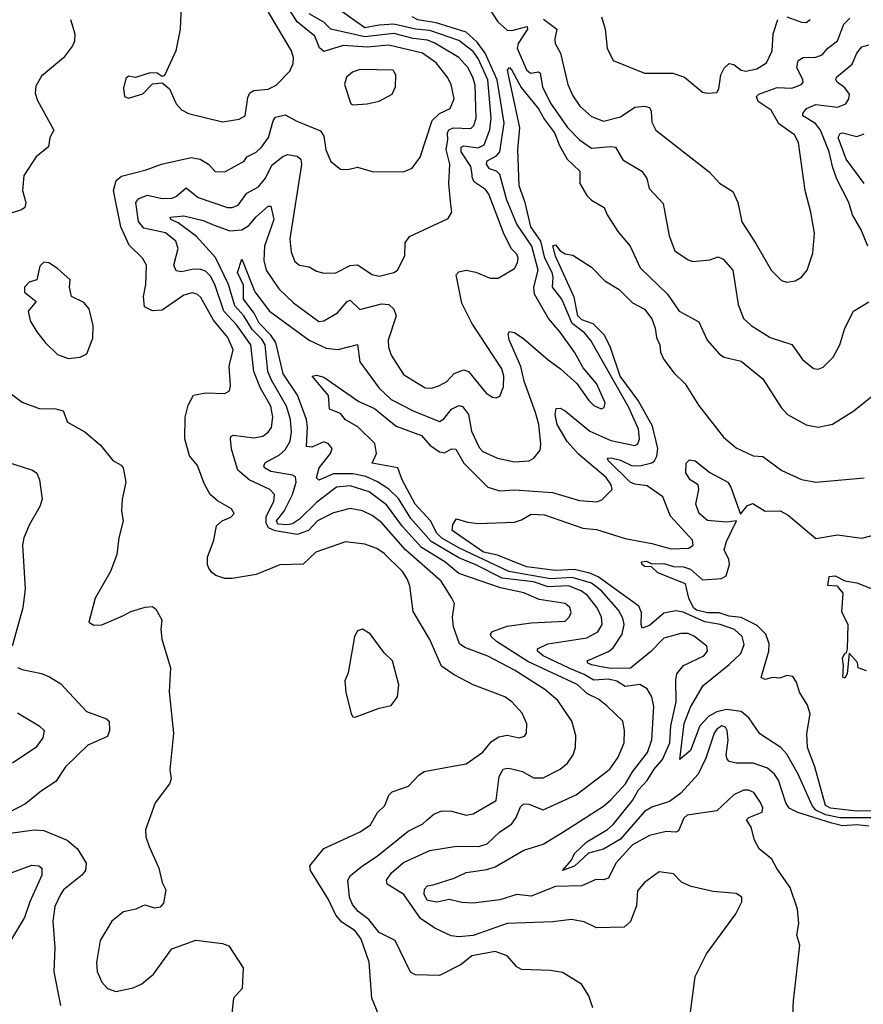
# Model space of a CAD drawing. Extents: x 1552294 to 1694791, y 811929 to 917222.
# Tile 353 of 643: x 1620335 to 1623831, y 898050 to 902134. Entities that reach past the tile are written whole.
import ezdxf

# ---------------------------------------------------------------- set-up
doc = ezdxf.new("R2010")
doc.units = 0

msp = doc.modelspace()

# ---------------------------------------------------------------- linework, layer by layer
at = {"layer": '0CON10XD'}
for points in [[(1621004.2, 902195), (1620999.2, 902095), (1620982, 902005), (1620935, 901902.5), (1620925, 901897.5), (1620905, 901912.5), (1620875, 901913.3), (1620815, 901893.3), (1620785, 901900), (1620775, 901890), (1620765, 901850), (1620768.8, 901815), (1620785, 901808), (1620845, 901826.7), (1620885, 901867.5), (1620925, 901872.5), (1620955, 901846.7), (1620982.9, 901785), (1621005, 901759.2), (1621035, 901744.3), (1621175, 901710.8), (1621245, 901720.9), (1621269.4, 901735), (1621279.6, 901810.4), (1621289.2, 901830.8), (1621305, 901840.5), (1621365, 901845.3), (1621398, 901862), (1621455, 901920), (1621468.2, 901951.8), (1621469.6, 901975), (1621461.1, 902005), (1621365.4, 902165)], [(1622275, 902188.5), (1622316.7, 902125), (1622355, 902090.6), (1622375, 902088.4), (1622438.1, 902105), (1622439.6, 902095), (1622401.4, 902035), (1622396.1, 902015), (1622435, 901925.3), (1622452.2, 901912.2), (1622485, 901917.4), (1622492.4, 901912.4), (1622501.8, 901855), (1622535, 901788), (1622605, 901687.3), (1622655.4, 901635), (1622705, 901600.3), (1622785, 901608.2), (1622804.6, 901604.6), (1622835, 901553.1)], [(1621823.6, 898005), (1621793.8, 898075), (1621783.3, 898225), (1621750.1, 898320.1), (1621724.6, 898355), (1621670.3, 898390.3), (1621645, 898420), (1621615, 898484.5), (1621540.6, 898605), (1621537.1, 898625), (1621595, 898696.7), (1621746, 898765), (1621788.6, 898795), (1621818.2, 898845), (1621848.8, 898875), (1621865, 898918), (1621878.2, 898931.8), (1621945.8, 898955), (1621989.1, 899000.9), (1622011.2, 899015), (1622114.6, 899035.4), (1622185, 899047.1), (1622255, 899095.7), (1622290, 899140), (1622321, 899159), (1622355, 899166), (1622405, 899155.6), (1622427.5, 899162.5), (1622435.8, 899175), (1622437.1, 899212.9), (1622417, 899257), (1622374.3, 899305), (1622345, 899325.5), (1622215, 899375.6), (1622135, 899416.7), (1622082.8, 899452.8), (1622035, 899562.9), (1621965, 899678.8), (1621951.8, 899785), (1621940.8, 899815), (1621922, 899845), (1621845, 899920.4), (1621815, 899940), (1621765, 899958.8), (1621685, 899968.2), (1621562.5, 899925), (1621510, 899875), (1621413, 899873), (1621315, 899833.3), (1621215, 899816.2), (1621185, 899816.2), (1621148.3, 899828.3), (1621130.7, 899840.7), (1621119.3, 899859.3), (1621113.3, 899873.3), (1621113.3, 899905), (1621140, 899975), (1621150, 900035), (1621173.3, 900055), (1621209.7, 900070.3), (1621223.8, 900085), (1621212, 900105), (1621155, 900138.6), (1621124.4, 900165), (1621099.8, 900209.8), (1621071.9, 900285), (1621038.6, 900325), (1621019.4, 900395), (1621020.9, 900485), (1621033.3, 900535), (1621055, 900577.1), (1621106.8, 900586.8), (1621185, 900583.3), (1621204, 900595), (1621208.1, 900615), (1621202.7, 900697.3), (1621219, 900765), (1621197.7, 900815), (1621138.2, 900888.2), (1621085, 900981.5), (1621070, 900995), (1621049.1, 901000.9), (1621015, 900990.9), (1620925, 900929.3), (1620885, 900926.6), (1620852.5, 900942.5), (1620847.4, 900985), (1620858.1, 901035), (1620860, 901115), (1620844.2, 901145), (1620788.6, 901198.6), (1620754.2, 901275), (1620723.7, 901425), (1620735, 901466.5), (1620756, 901485), (1620858.8, 901511.2), (1620922.5, 901535), (1621045, 901561.8), (1621082, 901555), (1621117.5, 901535), (1621145, 901503.8), (1621185, 901502.5), (1621265, 901547.5), (1621276, 901565), (1621315, 901584.7), (1621337.6, 901605), (1621365.7, 901645), (1621385, 901714.4), (1621395, 901729.1), (1621435, 901739.1), (1621483.3, 901713.3), (1621582.1, 901672.1), (1621595, 901650.8), (1621603.5, 901593.5), (1621625, 901546.2), (1621664.4, 901514.4), (1621695, 901511.9), (1621735, 901521.9), (1621795, 901504.5), (1621925, 901502.2), (1621961.8, 901518.2), (1621995, 901564), (1622044.1, 901715.9), (1622075, 901744.6), (1622119.4, 901765), (1622135.4, 901805), (1622123.2, 901865), (1622106.3, 901896.3), (1622061.6, 901955), (1622004.9, 901994.9), (1621865, 902028.2), (1621775, 902019.4), (1621675, 902027.2), (1621595, 902002.2), (1621577.1, 902017.1), (1621558, 902065), (1621485.3, 902125.3), (1621452.8, 902175)], [(1622694.4, 898085), (1622663, 898133), (1622585, 898181.4), (1622535, 898190), (1622415, 898194.5), (1622395, 898205.6), (1622355, 898251.4), (1622305, 898269.5), (1622209, 898251), (1622165, 898214.7), (1622075, 898168.8), (1621975, 898172.9), (1621955, 898182.9), (1621891.2, 898315), (1621825, 898347.8), (1621781.2, 898401.2), (1621738.3, 898435), (1621713.6, 898463.6), (1621701.9, 898495), (1621695.3, 898565), (1621705.7, 898584.3), (1621755, 898624.7), (1621816.7, 898665), (1621945, 898768), (1622005, 898798.2), (1622023.4, 898815), (1622050.9, 898839.1), (1622085, 898852.5), (1622125, 898851.1), (1622185, 898834.6), (1622215, 898840.4), (1622310, 898895), (1622321.8, 898995), (1622338.6, 899025), (1622355, 899030), (1622375, 899027.1), (1622418.6, 899015), (1622465, 898989.1), (1622505, 898989.2), (1622574.3, 899025), (1622605, 899050), (1622629.1, 899085), (1622639.1, 899115), (1622640, 899165), (1622623.6, 899225), (1622565, 899310), (1622511.5, 899355), (1622385, 899435.6), (1622275, 899493.5), (1622179.2, 899529.2), (1622158.2, 899545), (1622132.5, 899615), (1622129.2, 899655), (1622137.3, 899712.7), (1622126.5, 899735), (1622081.3, 899805), (1621934.5, 899934.5), (1621835, 900047.9), (1621795, 900077.6), (1621755, 900096.7), (1621705, 900106.3), (1621635, 900088.1), (1621568.9, 900055), (1621531.3, 900015), (1621485, 899997.9), (1621393.4, 900013.4), (1621366.6, 900026.6), (1621356.5, 900045), (1621356.7, 900073.3), (1621388.7, 900135), (1621390.6, 900165), (1621371.5, 900185), (1621285.8, 900225.8), (1621238.7, 900265), (1621211.9, 900351.9), (1621208.4, 900395), (1621210.4, 900405), (1621219.8, 900410.2), (1621305, 900398.9), (1621343.1, 900406.9), (1621365, 900422.7), (1621377.8, 900442.2), (1621383.7, 900485), (1621375, 900531.1), (1621333, 900605), (1621305.8, 900675), (1621292.2, 900785), (1621235, 900867.4), (1621180.8, 900925), (1621143.2, 901035), (1621125, 901070.6), (1621105, 901090.3), (1621085, 901098.3), (1621055, 901099), (1621005, 901087.7), (1620982.8, 901092.8), (1620973.8, 901115), (1620991.9, 901185), (1620982.5, 901215), (1620939.4, 901249.4), (1620848.7, 901268.7), (1620826.6, 901296.6), (1620816.5, 901375), (1620827.9, 901392.1), (1620865, 901406.6), (1620925, 901392.6), (1620966, 901394), (1620985, 901401.8), (1621025, 901436.8), (1621075, 901396.6), (1621195.3, 901354.7), (1621215, 901354.7), (1621240, 901365), (1621276.2, 901413.8), (1621325, 901441.1), (1621353.2, 901476.8), (1621379.1, 901530.9), (1621425, 901566.9), (1621445, 901574.3), (1621485, 901567.1), (1621500, 901555), (1621503.1, 901533.1), (1621453.8, 901225), (1621459.8, 901169.8), (1621475, 901130.8), (1621495, 901115.8), (1621535, 901109.2), (1621565, 901090.9), (1621595, 901081.9), (1621645, 901084.5), (1621705, 901114.1), (1621735, 901116.7), (1621795, 901076.7), (1621825, 901070), (1621885.3, 901084.7), (1621900.8, 901095), (1621930.8, 901155), (1621932.4, 901207.6), (1621950, 901235), (1622110.9, 901309.1), (1622125.8, 901335), (1622120.7, 901379.3), (1622113.5, 901455), (1622118.1, 901535), (1622102.2, 901595), (1622109.5, 901635), (1622107.7, 901665), (1622113.4, 901676.6), (1622132, 901685), (1622205, 901681.8), (1622217.7, 901695), (1622226.9, 901725), (1622222.5, 901862.5), (1622213.5, 901895), (1622192, 901935), (1622155, 901976.8), (1622055.8, 902035.8), (1622025, 902048.2), (1621965, 902056), (1621885, 902075.9), (1621765, 902062.4), (1621625, 902094.7), (1621595, 902123), (1621535, 902158.6)], [(1622595, 899638.9), (1622612.9, 899655), (1622620, 899675), (1622615, 899695.6), (1622595, 899711.8), (1622488.5, 899728.5), (1622425, 899756.2), (1622327.2, 899777.2), (1622155, 899837.4), (1622097, 899885), (1621999.5, 899945), (1621921.3, 900031.3), (1621855, 900121.7), (1621783.9, 900175), (1621705, 900201), (1621648.2, 900195), (1621565, 900131.5), (1621495, 900062.2), (1621465, 900043), (1621445, 900038.8), (1621405, 900041.3), (1621398.7, 900055), (1621431.2, 900095), (1621465.5, 900164.5), (1621480.8, 900215), (1621477.9, 900237.9), (1621464.8, 900244.8), (1621375, 900259.4), (1621350, 900275), (1621346.5, 900285), (1621353.3, 900296.7), (1621411.6, 900328.4), (1621435, 900350.3), (1621455.9, 900385), (1621461, 900425), (1621457.6, 900475), (1621441.1, 900531.1), (1621378, 900638), (1621362.5, 900675), (1621352.3, 900785), (1621338.6, 900808.6), (1621298.8, 900848.8), (1621263.7, 900905), (1621226.3, 900946.3), (1621199.6, 901035), (1621146.9, 901146.9), (1621067.5, 901235), (1620991.2, 901291.2), (1620960.6, 901305), (1620958, 901315), (1621015, 901319.6), (1621095, 901300.9), (1621140.9, 901280.9), (1621205, 901257.6), (1621255, 901262), (1621285, 901280), (1621315, 901316.4), (1621365, 901360), (1621375, 901360), (1621387.5, 901305), (1621348.8, 901195), (1621346, 901135), (1621356.7, 901095), (1621408.1, 901018.1), (1621469.1, 900959.1), (1621575, 900882.6), (1621595.2, 900884.8), (1621651.5, 900918.5), (1621691.8, 900965), (1621705, 900970.9), (1621745, 900931.8), (1621835, 900955.9), (1621865, 900952.7), (1621885, 900933.1), (1621895.3, 900905), (1621862.3, 900805), (1621862.9, 900775), (1621875, 900742), (1621925, 900661.8), (1622015, 900607.1), (1622042.5, 900605), (1622075, 900617.1), (1622105, 900633.2), (1622135, 900666.5), (1622175, 900681.9), (1622195, 900674.6), (1622268, 900585), (1622295, 900567.5), (1622310, 900565), (1622325, 900572), (1622339.5, 900610.5), (1622340.8, 900655), (1622332.7, 900685), (1622209.1, 900875), (1622168, 900958), (1622144.3, 901075), (1622155, 901088.6), (1622185.6, 901094.4), (1622225, 901087.1), (1622285, 901062.3), (1622318.3, 901061.7), (1622385, 901101.4), (1622398.5, 901125), (1622401.1, 901145), (1622395, 901161.9), (1622373.5, 901183.5), (1622343.5, 901243.5), (1622279.8, 901409.8), (1622265, 901430), (1622220.4, 901460.4), (1622211.7, 901475), (1622208.2, 901501.8), (1622204.4, 901525), (1622164.8, 901585), (1622164.8, 901605), (1622175, 901611.2), (1622235, 901602.3), (1622259.5, 901615), (1622283.6, 901676.4), (1622288.4, 901725), (1622275.5, 901885), (1622235, 901973), (1622215, 902001.6), (1622155, 902046.8), (1622035, 902089.5), (1621975, 902093.8), (1621885, 902114.9), (1621825, 902111.4), (1621765, 902099.7), (1621660.9, 902175)], [(1623540, 898005), (1623542, 898065), (1623568.8, 898295), (1623556.4, 898336.4), (1623563.8, 898385), (1623558.8, 898445), (1623528.8, 898535), (1623473, 898613), (1623452.3, 898652.3), (1623400, 898695), (1623380.5, 898730.5), (1623366.2, 898785), (1623346.7, 898815), (1623357.5, 898825), (1623412.7, 898847.3), (1623415.5, 898864.5), (1623405, 898887.5), (1623377.9, 898927.9), (1623355, 898938.5), (1623335, 898938.2), (1623295, 898918.2), (1623225, 898852.2), (1623101.2, 898835), (1623087.3, 898822.7), (1623065, 898769.2), (1623055, 898763.9), (1623015, 898766.2), (1622945, 898750.8), (1622875, 898712), (1622806, 898635), (1622775, 898572.9), (1622755, 898565.9), (1622722.3, 898567.7), (1622665, 898540.9), (1622555, 898538.5), (1622455, 898499), (1622395, 898505.3), (1622325, 898483.4), (1622215, 898470), (1622167.4, 898472.6), (1622115, 898484.3), (1622065, 898474.1), (1622025, 898480.4), (1622010.6, 898505), (1622012.3, 898527.7), (1622025, 898540.7), (1622048.8, 898545), (1622135, 898572.6), (1622185, 898596.4), (1622270.7, 898609.3), (1622305, 898620.4), (1622425, 898690), (1622505, 898714.6), (1622586.6, 898763.4), (1622755, 898871.9), (1622785, 898897.6), (1622846, 898965), (1622875, 899014.7), (1622937.1, 899095), (1622955, 899146.7), (1622963.2, 899285), (1622955.3, 899325), (1622935, 899358.5), (1622905, 899376.8), (1622845, 899368), (1622809.9, 899389.9), (1622775, 899398.5), (1622715, 899393.8), (1622675, 899418.1), (1622615, 899443.3), (1622504.7, 899495), (1622480.8, 899515), (1622480.6, 899525), (1622524.5, 899545.5), (1622685, 899569.3), (1622731.5, 899595), (1622748.4, 899625), (1622746.8, 899655), (1622728.6, 899695), (1622687.7, 899745), (1622661.3, 899765), (1622610, 899785), (1622525, 899780.9), (1622465, 899801.6), (1622335, 899817.5), (1622225, 899873.4), (1622155, 899901.5), (1622040, 899970), (1621955.5, 900065), (1621905, 900148.3), (1621865, 900186.3), (1621817.4, 900217.4), (1621768.8, 900238.8), (1621715, 900249.9), (1621635, 900250), (1621575, 900224.5), (1621565, 900233.3), (1621575.3, 900275), (1621623.5, 900335), (1621630, 900355), (1621615, 900374.3), (1621595, 900382.7), (1621545, 900360.8), (1621523.5, 900363.5), (1621527.9, 900445), (1621523.5, 900475), (1621486.6, 900576.6), (1621427.2, 900665), (1621396.2, 900795), (1621376.2, 900825), (1621327.9, 900875), (1621306.8, 900916.8), (1621261.9, 900975), (1621262, 901032), (1621238, 901085), (1621255, 901140), (1621309, 901005), (1621370.2, 900925), (1621535, 900805.2), (1621605, 900771.8), (1621655, 900766.2), (1621735, 900786.2), (1621744.4, 900714.4), (1621824.7, 900605), (1621875, 900558.4), (1621965, 900511.8), (1622075, 900466.7), (1622092.2, 900477.8), (1622125, 900518.9), (1622155, 900533.1), (1622169.8, 900529.8), (1622195, 900496.9), (1622206.8, 900426.8), (1622239.2, 900359.2), (1622255, 900343.4), (1622315, 900315.4), (1622385, 900299.6), (1622446.3, 900303.7), (1622465.5, 900314.5), (1622491.8, 900348.2), (1622495.4, 900374.6), (1622486.1, 900455), (1622472.9, 900505), (1622426.2, 900635), (1622411.3, 900695), (1622363.4, 900806.6), (1622359.5, 900830.5), (1622365, 900841.2), (1622385, 900836.5), (1622425, 900810), (1622525, 900722.4), (1622576.1, 900686.1), (1622643.6, 900625), (1622693.1, 900555), (1622715, 900533.5), (1622745, 900520), (1622757.1, 900525), (1622761.8, 900545), (1622725, 900624.5), (1622670.1, 900690.1), (1622633.8, 900755), (1622575, 900837.9), (1622526.2, 900895), (1622468.8, 900995), (1622465.2, 901025), (1622483.5, 901095), (1622458.1, 901195), (1622395.5, 901285), (1622353.3, 901385), (1622325, 901491.8), (1622310.9, 901505), (1622281.5, 901515), (1622269.3, 901535), (1622271.9, 901548.1), (1622310.8, 901569.2), (1622325, 901585.5), (1622342.4, 901705), (1622313.3, 901885), (1622263.4, 901995), (1622231.1, 902041.1), (1622185, 902082.3), (1622060.7, 902120.7), (1621985, 902133), (1621961.8, 902145)], [(1622745.6, 902145), (1622762.1, 902095), (1622769.1, 902015), (1622795, 901964), (1622925, 901911.4), (1623041.9, 901911.9), (1623090, 901895), (1623165, 901833.8), (1623185, 901828.8), (1623225, 901831.2), (1623233, 901847), (1623240.9, 901905), (1623255, 901932.2), (1623275, 901951.5), (1623295, 901947.5), (1623325, 901924.2), (1623345, 901920.7), (1623390.3, 901929.7), (1623430.5, 901955), (1623454, 902005), (1623458, 902075), (1623476.7, 902135)], [(1623515, 902146), (1623575, 902123.8), (1623595, 902122.2), (1623611.9, 902135)], [(1620545.4, 902135), (1620563.1, 902075), (1620561.1, 902045), (1620554.1, 902025.9), (1620515.6, 901975), (1620425, 901900), (1620401.3, 901858.7), (1620399.1, 901829.1), (1620408.7, 901798.7), (1620476.7, 901675), (1620460, 901645), (1620453.9, 901606.1), (1620403.1, 901565), (1620352.4, 901487.6), (1620345.6, 901425), (1620360, 901375), (1620355.6, 901355), (1620342, 901345), (1620295, 901330)], [(1622505.9, 902135.9), (1622560.5, 902095), (1622552.2, 902055), (1622554.3, 902035), (1622576.7, 901995), (1622607.2, 901865), (1622627.8, 901817.8), (1622657.1, 901775), (1622705, 901731.8), (1622755, 901712.5), (1622825, 901731.2), (1622885, 901770.6), (1622925, 901774.7), (1622945, 901770), (1622952.5, 901755), (1622955, 901708.8), (1622971.4, 901675), (1623192.4, 901502.4), (1623235.7, 901455.7), (1623290.6, 901420.6), (1623311.5, 901375), (1623327.3, 901295), (1623385.4, 901205), (1623449.4, 901095), (1623492.6, 901052.6), (1623515, 901045.7), (1623549.7, 901050.3), (1623575, 901066), (1623598.6, 901095), (1623621.9, 901165), (1623628.7, 901248.7), (1623614.3, 901335.7), (1623590, 901425), (1623563.5, 901625), (1623545.8, 901655.8), (1623481.2, 901701.2), (1623448.9, 901758.9), (1623395.6, 901795), (1623389.4, 901815), (1623398, 901825), (1623475, 901852.9), (1623535, 901849.4), (1623574.7, 901865.3), (1623582.5, 901875), (1623581.1, 901885), (1623556.5, 901935), (1623561.9, 901965), (1623582.4, 901977.6), (1623635, 901977.8), (1623661.5, 901988.5), (1623685, 902016.2), (1623725, 902045.6), (1623751.2, 902115), (1623775, 902139.7)], [(1623850.9, 901195), (1623822.7, 901262.7), (1623786.2, 901325), (1623771.1, 901375), (1623721.7, 901471.7), (1623704.3, 901525), (1623689.6, 901585), (1623654.5, 901675), (1623633.2, 901703.2), (1623580.5, 901735), (1623580.9, 901745), (1623596.5, 901765), (1623635, 901781.7), (1623725, 901771.6), (1623758.5, 901785), (1623771.8, 901805), (1623773.8, 901825), (1623755, 901851.3), (1623723.3, 901875), (1623717.8, 901885), (1623720.5, 901895), (1623785, 901949.2), (1623805, 901995.6), (1623825, 902021.5), (1623855, 902028.9)], [(1621795, 900294.6), (1621814.2, 900335), (1621806.6, 900376.6), (1621735.6, 900445.6), (1621685, 900474.8), (1621665, 900500.7), (1621618.2, 900518.2), (1621614.7, 900575), (1621546.7, 900655), (1621565, 900660), (1621595, 900650.8), (1621740.8, 900550.8), (1621805, 900521.7), (1621895, 900448.1), (1621999.5, 900409.5), (1622035, 900368.4), (1622075, 900341.2), (1622095, 900337.2), (1622125, 900353.8), (1622142.9, 900352.9), (1622175, 900293.8), (1622275, 900195.3), (1622325, 900179.1), (1622385, 900183.2), (1622542.5, 900172.5), (1622655, 900138.9), (1622726.5, 900133.5), (1622747.8, 900142.2), (1622790.6, 900185), (1622786.2, 900205), (1622765.3, 900235), (1622651.3, 900331.3), (1622604.1, 900384.1), (1622562.3, 900455), (1622553.9, 900496.1), (1622558.8, 900521.2), (1622575, 900522), (1622595, 900510.9), (1622697.4, 900427.4), (1622785, 900388), (1622885, 900367.9), (1622897.1, 900375), (1622904.1, 900395), (1622899.3, 900435), (1622860, 900525), (1622702.5, 900802.5), (1622675.2, 900835), (1622625, 900873.9), (1622581.3, 900975), (1622542.6, 901025), (1622546.5, 901065), (1622541.8, 901085), (1622510.8, 901145), (1622494.3, 901215), (1622453.2, 901275), (1622429.8, 901375), (1622404.3, 901445), (1622399.8, 901595), (1622407.3, 901685), (1622356.7, 901925), (1622365, 901936), (1622375, 901923.8), (1622413.1, 901853.1), (1622485, 901764.6), (1622509.4, 901719.4), (1622551.7, 901665), (1622571.8, 901611.8), (1622603.6, 901555), (1622629.8, 901529.8), (1622656.7, 901505), (1622656.7, 901455), (1622685.6, 901405), (1622705, 901385.6), (1622757.8, 901355), (1622769.5, 901325), (1622814.6, 901255), (1622865, 901194.2), (1622906.4, 901105), (1623020, 900995), (1623068.6, 900925), (1623150, 900880), (1623184, 900805), (1623235, 900746), (1623255, 900734.3), (1623325, 900718.1), (1623415, 900644.4), (1623490.9, 900525), (1623516.6, 900496.6), (1623595, 900453.5), (1623645, 900443.5), (1623703.9, 900456.1), (1623791.7, 900511.7), (1623871.4, 900575)], [(1621715, 901780), (1621775, 901784.4), (1621824.4, 901795.6), (1621878.8, 901825), (1621892, 901855), (1621893.3, 901905), (1621883.3, 901925), (1621745, 901926.9), (1621714.1, 901915.9), (1621688.9, 901895), (1621681.4, 901865), (1621707.5, 901785), (1621715, 901780)], [(1623834.8, 901455), (1623760, 901555), (1623727.8, 901645), (1623735, 901661.1), (1623745, 901664.6), (1623805, 901649.2), (1623835, 901660)], [(1622835, 901553.1), (1622912.9, 901505), (1622933.5, 901475), (1622943.8, 901433.8), (1623002, 901372), (1623026.9, 901236.9), (1623050, 901175), (1623105, 901137.8), (1623125, 901130.6), (1623195, 901138.1), (1623229.5, 901150.5), (1623250.3, 901140.3), (1623290.8, 901095), (1623312.7, 900952.7), (1623335.5, 900895), (1623366.9, 900865), (1623445, 900815.6), (1623535, 900786.2), (1623580, 900725), (1623625, 900687.5), (1623645, 900684.2), (1623665, 900692), (1623706.3, 900733.7), (1623734.4, 900785), (1623755.5, 900855), (1623791.4, 900925), (1623855, 900963.5)], [(1623915, 898823), (1623735, 898824), (1623675, 898835.2), (1623635.1, 898855), (1623619.4, 898875), (1623561.7, 899005), (1623515, 899087.7), (1623489.6, 899115), (1623401.9, 899171.9), (1623357.5, 899237.5), (1623325.1, 899265.1), (1623265, 899272.6), (1623225, 899262.4), (1623191.5, 899245), (1623153.7, 899205), (1623115, 899102.7), (1623071.2, 899065), (1623089.2, 899215), (1623115, 899282.5), (1623167.3, 899372.7), (1623275, 899458.8), (1623324.1, 899505), (1623338.2, 899541.8), (1623329.4, 899575), (1623297.5, 899605), (1623238.1, 899625), (1623175, 899636.3), (1623085, 899676.6), (1623055, 899681.6), (1623005, 899672.1), (1622945, 899621), (1622915, 899610), (1622910.3, 899625), (1622912.6, 899675), (1622901.6, 899701.6), (1622733.1, 899823.1), (1622698.1, 899838.1), (1622633.3, 899853.2), (1622555, 899849.7), (1622435.8, 899864.2), (1622315, 899913), (1622256.6, 899925), (1622127.1, 900015), (1622129.5, 900040.5), (1622145, 900064), (1622190.5, 900049.5), (1622235, 900044.2), (1622385, 900050), (1622415, 900059.3), (1622455, 900082.5), (1622510.5, 900080.5), (1622668.6, 900025), (1622725, 900019), (1622845, 899982.2), (1622955, 899961.8), (1623035, 899939.3), (1623108.8, 899941.2), (1623125.8, 899955), (1623122.9, 899975), (1623031.6, 900075), (1623001.1, 900155), (1622935, 900199.8), (1622885, 900207), (1622865, 900215.8), (1622774.1, 900305), (1622770.8, 900315), (1622785, 900316.2), (1622825, 900306.5), (1622872.8, 900282.8), (1622910.8, 900285), (1622955, 900295.7), (1622966.2, 900303.8), (1622976.3, 900323.7), (1622979.3, 900355), (1622957.7, 900447.7), (1622898.6, 900555), (1622823.1, 900655), (1622783.8, 900773.8), (1622758.8, 900825), (1622712, 900872), (1622665, 900889.5), (1622648.3, 900905), (1622632.7, 900982.7), (1622555, 901152.5), (1622544.7, 901195.3), (1622555, 901200), (1622574.4, 901174.4), (1622595, 901163.3), (1622627, 901157), (1622705, 901108), (1622760, 901050), (1622820, 901015), (1622875, 900960), (1622925, 900932.8), (1622955, 900893.1), (1622968.5, 900855), (1622974.2, 900815), (1622988.2, 900785), (1622990.4, 900755), (1623005, 900724.5), (1623048.1, 900668.1), (1623093.4, 900623.4), (1623147.9, 900535), (1623251.7, 900401.7), (1623305, 900358.1), (1623374.3, 900324.3), (1623415, 900321.4), (1623493.8, 900263.8), (1623575, 900226.7), (1623635, 900215.6), (1623835, 900232.9)], [(1620535, 900729.2), (1620585, 900734), (1620612.3, 900747.7), (1620637.7, 900812.3), (1620639.2, 900865), (1620622.9, 900935), (1620600.2, 900960.2), (1620550, 900985), (1620541.2, 901025), (1620543.8, 901055), (1620491.7, 901101.7), (1620455.4, 901125.4), (1620435, 901128.2), (1620418.1, 901111.9), (1620405.3, 901054.7), (1620374.4, 901045), (1620354.6, 901024.6), (1620355, 901004.2), (1620403.3, 900965), (1620370, 900925), (1620378.6, 900885), (1620405, 900838.8), (1620440, 900795), (1620491.2, 900745), (1620535, 900729.2)], [(1620295.8, 900585), (1620345, 900546.9), (1620415, 900520.5), (1620485, 900519.1), (1620515, 900511.4), (1620532.9, 900465), (1620604.2, 900425), (1620669.1, 900369.1), (1620720, 900305), (1620755, 900286), (1620764, 900275), (1620774, 900215), (1620758.8, 900145), (1620756.7, 900095), (1620764, 900055), (1620746, 899985), (1620737.5, 899915), (1620711.4, 899845), (1620648.1, 899735), (1620621.2, 899635), (1620641.9, 899621.9), (1620675, 899624.3), (1620765, 899662)], [(1623905, 898852.1), (1623805, 898851.5), (1623695, 898863.7), (1623675.2, 898875), (1623630.8, 899035), (1623600.8, 899115), (1623597.3, 899172.7), (1623610.7, 899255), (1623600.7, 899290.7), (1623566.5, 899345), (1623555, 899386.2), (1623540, 899410), (1623515, 899413.3), (1623485, 899403.1), (1623455, 899405.7), (1623425, 899396.7), (1623408.6, 899405), (1623439.5, 899515), (1623441.6, 899545), (1623428.1, 899585), (1623391.6, 899621.6), (1623325, 899654.6), (1623275, 899659.7), (1623234.3, 899674.3), (1623185, 899674.3), (1623139.5, 899685), (1623127.1, 899695), (1623107.6, 899735), (1623094.4, 899794.4), (1622980, 899840), (1622953.9, 899863.9), (1622925, 899866), (1622913.3, 899875), (1622912.5, 899885), (1622932.5, 899887.5), (1622955, 899877.1), (1623005, 899878.4), (1623045, 899865.3), (1623086.2, 899865), (1623115, 899854.7), (1623165, 899810.7), (1623244.2, 899815.8), (1623263.1, 899826.9), (1623276.3, 899873.7), (1623274.1, 899895), (1623254.7, 899935), (1623265, 899970), (1623305.6, 900055.6), (1623265, 900049.8), (1623185, 900056.7), (1623150.8, 900085), (1623137.5, 900125), (1623150, 900185), (1623146.7, 900205), (1623113.3, 900225), (1623096.2, 900255), (1623096.7, 900295), (1623111.2, 900308.8), (1623135, 900304.3), (1623196, 900256), (1623270, 900215), (1623282.5, 900195), (1623322.3, 900082.3), (1623350.9, 900119.1), (1623373.1, 900126.9), (1623425, 900094.8), (1623486.5, 900096.5), (1623519.4, 900079.4), (1623635, 899981.5), (1623725, 899996.5), (1623825, 899983.5), (1623905, 900003.5)], [(1620272.1, 900302.1), (1620387.5, 900265), (1620405, 900252.5), (1620416.7, 900225), (1620427.1, 900145), (1620417.8, 900115), (1620375, 900040), (1620352, 899985), (1620346, 899955), (1620357, 899773), (1620347.1, 899695), (1620303.5, 899535)], [(1623855, 898788.4), (1623805, 898794), (1623745, 898790.8), (1623700.7, 898800.7), (1623559.7, 898845), (1623523.7, 898863.7), (1623510.2, 898885), (1623479.8, 898979.8), (1623463.4, 899005), (1623435, 899029.4), (1623375, 899049.5), (1623305, 899049.6), (1623275, 899057.5), (1623266.7, 899066.7), (1623263.1, 899085), (1623270.8, 899145), (1623267.3, 899185), (1623259.6, 899199.6), (1623245, 899204.6), (1623225, 899191.8), (1623213.5, 899175), (1623179.1, 899070.9), (1623147.5, 899005), (1623075, 898926.2), (1623028.8, 898891.2), (1622955, 898867.8), (1622925, 898849.8), (1622825, 898735.4), (1622755, 898694), (1622692.5, 898677.5), (1622635, 898622.4), (1622584.4, 898605.6), (1622621.7, 898648.3), (1622635, 898675.3), (1622685, 898724.3), (1622771.5, 898775), (1622795, 898795.9), (1622875, 898895.3), (1622900.3, 898939.7), (1622935, 898978.4), (1622964.4, 899025.6), (1622999.5, 899065), (1623028.9, 899135), (1623034.2, 899205), (1623055.2, 899305.2), (1623054, 899396), (1623058.8, 899421.2), (1623085.6, 899455), (1623170, 899495), (1623185.6, 899515), (1623182.9, 899535), (1623131.5, 899575), (1623105, 899587.5), (1623075, 899588.4), (1623005, 899568.7), (1622948.7, 899511.3), (1622866.3, 899443.7), (1622786.8, 899443.2), (1622745, 899449.7), (1622705, 899457.8), (1622690, 899465), (1622686.7, 899475), (1622775, 899513), (1622795, 899528.1), (1622832.1, 899585), (1622839.7, 899625), (1622835, 899651.5), (1622816.7, 899685), (1622746.1, 899765), (1622705, 899797), (1622625, 899820.2), (1622535, 899814.7), (1622362.8, 899845), (1622155, 899943.2), (1622085, 899983.2), (1622063.5, 900003.5), (1622037, 900055), (1621974.2, 900125), (1621920.6, 900225), (1621901.4, 900275), (1621795, 900294.6)], [(1623845, 899432.5), (1623810, 899445), (1623807, 899467), (1623773.3, 899506.7), (1623765, 899420), (1623755, 899403.3), (1623747, 899407), (1623750, 899455), (1623744.6, 899485), (1623755, 899506.2), (1623762.5, 899507.5), (1623765.8, 899524.2), (1623768.8, 899625), (1623743, 899677), (1623748, 899755), (1623725, 899784), (1623685, 899787.5), (1623690, 899825), (1623715, 899827.3), (1623755, 899806.9), (1623805, 899798), (1623885, 899766.7)], [(1620765, 899662), (1620795, 899678.8), (1620855, 899696.7), (1620885, 899700), (1620899.5, 899689.5), (1620924.2, 899645), (1620920, 899605), (1620924.3, 899565), (1620960, 899445), (1620954.2, 899345.8), (1620972.2, 899175), (1620957, 899023), (1620962.5, 898985), (1620955.8, 898965), (1620896, 898885), (1620856.4, 898773.6), (1620858, 898745), (1620870.8, 898705), (1620911.9, 898615), (1620925.8, 898555), (1620940, 898525), (1620930.5, 898469.5), (1620917, 898453), (1620895, 898448.8), (1620855, 898461.2), (1620845, 898458.8), (1620815.7, 898444.3), (1620765, 898434.2), (1620717.1, 898395), (1620667.5, 898315), (1620653.2, 898223.2), (1620656.3, 898186.3), (1620675, 898141.2), (1620698.8, 898115), (1620732.5, 898102.5), (1620805, 898118.9), (1620840.6, 898135), (1620889.5, 898175), (1620965, 898279.4), (1621065, 898315.4), (1621175, 898302.2), (1621202, 898292), (1621261.5, 898201.5), (1621257.3, 898115), (1621221.5, 898075), (1621209.5, 897975)], [(1623114.2, 898005.8), (1623134.4, 898165), (1623181.1, 898258.9), (1623302.8, 898425), (1623328.6, 898475), (1623328.2, 898495), (1623305, 898509.9), (1623208.5, 898518.5), (1623118, 898538), (1623077.2, 898557.2), (1623045, 898590.5), (1622985, 898599.5), (1622925, 898555.6), (1622895, 898520.8), (1622891.1, 898458.9), (1622866.3, 898393.7), (1622840.4, 898369.6), (1622725, 898367.5), (1622675, 898391.5), (1622621.3, 898401.3), (1622545, 898391.5), (1622355, 898385.3), (1622215, 898335.7), (1622155, 898330), (1622123.8, 898333.8), (1622055, 898365.4), (1621996.5, 898406.5), (1621927.1, 898505), (1621858.5, 898548.5), (1621855.4, 898565), (1621875.5, 898595), (1621925, 898637.8), (1622035, 898688.4), (1622145, 898705.3), (1622237.5, 898705), (1622272.9, 898715), (1622325.2, 898764.8), (1622372.8, 898797.2), (1622393.1, 898825), (1622411.2, 898868.8), (1622425, 898881.8), (1622445, 898880), (1622505, 898856.2), (1622641.5, 898918.5), (1622780.8, 899025), (1622816, 899075), (1622839.7, 899135), (1622842.3, 899185), (1622834.5, 899224.5), (1622768.5, 899288.5), (1622734.4, 899315), (1622688.3, 899338.3), (1622645, 899376), (1622441.6, 899471.6), (1622311.2, 899555), (1622289.1, 899575), (1622286.7, 899585), (1622294.2, 899595.8), (1622355, 899618.4), (1622455, 899632.1), (1622595, 899638.9)], [(1621725, 899241.2), (1621825, 899278), (1621875, 899290), (1621900, 899325), (1621905.8, 899375), (1621880, 899475), (1621845, 899507.5), (1621787.2, 899587.2), (1621755, 899606), (1621735, 899599.4), (1621721.9, 899575), (1621695.6, 899425), (1621682.3, 899392.3), (1621686, 899345), (1621708.8, 899255), (1621715, 899242.5), (1621725, 899241.2)], [(1620325, 899447.5), (1620345, 899438.5), (1620425, 899422.5), (1620458.3, 899408.3), (1620505, 899378.8), (1620612, 899265), (1620694.4, 899234.4), (1620705.8, 899225), (1620706.7, 899185), (1620698.9, 899161.1), (1620616.9, 899125), (1620525, 899035.5), (1620485, 898974.3), (1620425, 898935.6), (1620358.3, 898881.7), (1620290, 898845)], [(1620325, 899258.5), (1620415.8, 899205), (1620435.6, 899185), (1620430.8, 899155), (1620402, 899115), (1620305, 899050.7)], [(1620295, 898759.2), (1620395, 898773.1), (1620435, 898771.1), (1620531.4, 898731.4), (1620574.6, 898695), (1620610, 898635), (1620607.8, 898605), (1620591.9, 898585), (1620515.8, 898525), (1620504, 898506), (1620480.9, 898455), (1620471.8, 898395), (1620479.7, 898285), (1620476.2, 898185), (1620503.5, 898045)], [(1620295, 898594.1), (1620385, 898626.5), (1620413.3, 898625), (1620426.9, 898615), (1620426.5, 898585), (1620376.5, 898475), (1620355, 898410.6), (1620300.2, 898319.8)], [(1622710.8, 898035), (1622694.4, 898085)]]:
    msp.add_lwpolyline(points, dxfattribs=at)

doc.saveas('drawing.dxf')
